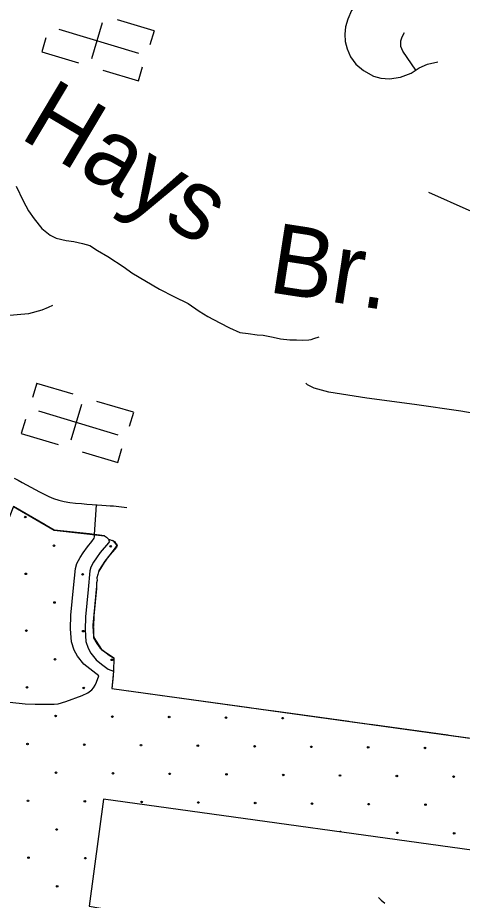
# Model space of a CAD drawing. Extents: x 1788175 to 1969470, y 584502 to 738744.
# Drawn here: x 1808663 to 1811675, y 693983 to 699962 of the extents above; entities that cross this region are included whole.
import ezdxf

# ---------------------------------------------------------------- set-up
doc = ezdxf.new("R2010")
doc.units = 0
for name, color, linetype in [('DESIGN - DRAINAGE - Bridges and Cross Drains Size Text', 7, 'Continuous'), ('DESIGN - EROSION CONTROL - Devices', 7, 'Continuous'), ('DESIGN - SCRATCH - User 1', 7, 'Continuous'), ('DESIGN - TRANSPORTATION - Text', 7, 'Continuous'), ('DESIGN - UTILITIES - Cable (Underground) with Text', 7, 'Continuous'), ('SURVEY - DRAINAGE - Area Shapes', 7, 'Continuous'), ('SURVEY - TRANSPORTATION - Roads', 7, 'Continuous'), ('SURVEY - VEGETATION - Features with Text', 7, 'Continuous')]:
    doc.layers.add(name, color=color, linetype=linetype)

msp = doc.modelspace()

# ---------------------------------------------------------------- linework, layer by layer
at = {"layer": 'DESIGN - EROSION CONTROL - Devices'}
for centre in [(1808714.5, 696579.3), (1808908.7, 696385.1), (1809293.2, 696381.4), (1808718.3, 696194.7), (1809102.8, 696191), (1808912.4, 696000.6), (1808722, 695810.2), (1809106.6, 695806.4), (1808916.1, 695616), (1809300.7, 695612.3), (1808725.7, 695425.6), (1809110.3, 695421.9), (1808919.9, 695231.5), (1809304.4, 695227.7), (1809689, 695224), (1810073.5, 695220.3), (1810458.1, 695216.5), (1808729.5, 695041.1), (1809114, 695037.3), (1809498.6, 695033.6), (1809883.1, 695029.9), (1810267.7, 695026.1), (1810652.2, 695022.4), (1811036.8, 695018.7), (1811421.3, 695014.9), (1808923.6, 694846.9), (1809308.2, 694843.2), (1809692.7, 694839.5), (1810077.3, 694835.7), (1810461.8, 694832), (1810846.4, 694828.3), (1811230.9, 694824.5), (1811615.5, 694820.8), (1808733.2, 694656.5), (1809117.8, 694652.8), (1809502.3, 694649.1), (1809886.9, 694645.3), (1810271.4, 694641.6), (1810656, 694637.9), (1811040.5, 694634.1), (1811425.1, 694630.4), (1808927.3, 694462.4), (1811234.7, 694440), (1811619.2, 694436.2), (1808736.9, 694272), (1809121.5, 694268.2), (1808931.1, 694077.8)]:
    msp.add_circle(centre, 5.28, dxfattribs=at)
msp.add_arc((1810850.1, 694443.7), 5.28, 22.09049, 142.12503, dxfattribs=at)
at = {"layer": 'DESIGN - SCRATCH - User 1'}
msp.add_line((1809300.4, 695418.4), (1812216, 695014.2), dxfattribs=at)
for points in [[(1808634.9, 696650.8), (1808910.5, 696490.9), (1809252, 696452.6), (1809265.6, 696444), (1809271.3, 696436.7), (1809279, 696428.4), (1809310, 696418.8), (1809334.8, 696385.8), (1809290.2, 696326.3), (1809253.9, 696280.1), (1809212.6, 696217.3), (1809206, 696190.9), (1809199.4, 696167.8), (1809201.1, 696149.6), (1809197.8, 696133.1), (1809197.8, 696110), (1809172.8, 695846.1), (1809174.7, 695797.8), (1809178, 695763.1), (1809194.5, 695738.3), (1809230.8, 695682.2), (1809315, 695624.4), (1809313.4, 695534.8), (1809300.4, 695418.4)], [(1813756.4, 695152.5), (1812898.1, 695247.4), (1812680, 694178.7), (1812113, 694271.3), (1809243.5, 694669.1)], [(1809243.5, 694669.1), (1809148.5, 693942.8), (1810462, 693717.7)]]:
    msp.add_lwpolyline(points, dxfattribs=at)
at = {"layer": 'DESIGN - TRANSPORTATION - Text'}
for points in [[(1808652.9, 698820.6), (1808701.3, 698721.7), (1808736.1, 698653.1), (1808775.3, 698598.4), (1808826.2, 698533.5), (1808883.4, 698488.6), (1808923.1, 698467.9), (1808990.8, 698452.9), (1809044.7, 698446.1), (1809102.5, 698433.2), (1809152.2, 698418.5), (1809203.7, 698385.6), (1809273, 698344.5), (1809383.8, 698272.8), (1809437.1, 698233.9), (1809623.3, 698122.9), (1809720.4, 698073.4), (1809817.6, 698025.9), (1809892.8, 697974.7), (1809950.2, 697937.8), (1810033.4, 697894.5), (1810098.9, 697861.4), (1810168.3, 697830.3), (1810224.2, 697823.5)], [(1810224.2, 697823.5), (1810286, 697814.6), (1810326, 697812), (1810393.7, 697798.9), (1810443.5, 697786.2), (1810507.4, 697779.2), (1810551.3, 697778.6), (1810595.3, 697777.9), (1810635.3, 697779.3), (1810651.4, 697783.1), (1810669.4, 697788.8), (1810705.6, 697800.3)], [(1811106.1, 694001.8), (1811124.1, 693983.8), (1811150, 693963.8)]]:
    msp.add_lwpolyline(points, dxfattribs=at)
at = {"layer": 'DESIGN - UTILITIES - Cable (Underground) with Text'}
for p, q in [((1809235.2, 699927.2), (1809162.4, 699684.3)), ((1809586.9, 699873.9), (1809339.6, 699948.1)), ((1809586.8, 699873.8), (1809558.2, 699778.5)), ((1808854.9, 699825.6), (1808826.5, 699730.7)), ((1808826.3, 699730.2), (1809076.1, 699655.2)), ((1809239.8, 699606.1), (1809480.7, 699533.8)), ((1809480.7, 699534), (1809508.9, 699628)), ((1808792.9, 697485.1), (1808764.3, 697389.5)), ((1809038.8, 697411.2), (1808792.9, 697485)), ((1809095.7, 697341.9), (1809022.8, 697099)), ((1809447.3, 697288.6), (1809200.1, 697362.8)), ((1809447.3, 697288.5), (1809418.7, 697193.2)), ((1808715.4, 697240.3), (1808686.9, 697145.4)), ((1808686.7, 697144.8), (1808936.6, 697069.9)), ((1809341.2, 696948.7), (1809369.4, 697042.7)), ((1809100.3, 697020.8), (1809341.2, 696948.5))]:
    msp.add_line(p, q, dxfattribs=at)
for points in [[(1808942.8, 699884.1), (1809482.1, 699722.3)], [(1808803.3, 697298.8), (1809342.6, 697137)]]:
    msp.add_lwpolyline(points, dxfattribs=at)
at = {"layer": 'SURVEY - DRAINAGE - Area Shapes'}
for points in [[(1809213.8, 695503.8), (1809152.5, 695550.4), (1809110.4, 695583.1), (1809069.1, 695636.7), (1809046.7, 695677.5), (1809026.9, 695733.7), (1809021.8, 695820.9), (1809023.7, 695913.7), (1809041.9, 696100.7), (1809053.8, 696230.8), (1809063.7, 696265.5), (1809085.9, 696305.4), (1809106.6, 696336.8), (1809135.1, 696377.2), (1809165.7, 696413.1), (1809180.4, 696435.8), (1809183.8, 696445.1), (1809184.7, 696461.3)], [(1808609.4, 695325.1), (1808713.5, 695315), (1808781.6, 695311.6), (1808877.4, 695310.6), (1808910.6, 695311.6), (1808937.9, 695315), (1808989.8, 695329.1), (1809100.3, 695371.2), (1809137.7, 695389.5), (1809164.7, 695409.5), (1809177, 695423.1), (1809187.8, 695439.9), (1809198.1, 695460.9), (1809213.8, 695503.8)]]:
    msp.add_lwpolyline(points, dxfattribs=at)
at = {"layer": 'SURVEY - TRANSPORTATION - Roads'}
for points in [[(1811071.3, 700181.8), (1810976.1, 700077.9), (1810923.3, 700011.8), (1810898.9, 699950.9), (1810883.6, 699901.1), (1810878.6, 699850.3), (1810881.6, 699800.5), (1810893.8, 699750.8), (1810917.2, 699697.9), (1810952.7, 699647.2), (1811004.5, 699603.5), (1811072.6, 699566.9), (1811123.4, 699552.7), (1811181.3, 699548.6), (1811255.4, 699558.8), (1811327.5, 699586.2), (1811382.4, 699622.8), (1811438.3, 699647.2), (1811509.4, 699662.4)], [(1811359.4, 699607.5), (1811272.7, 699734.5), (1811258.5, 699766), (1811257.5, 699782.3), (1811257.5, 699804.6), (1811266.6, 699832), (1811282.8, 699862.5)], [(1813328.9, 698762.3), (1813254, 698776.3), (1813216.2, 698782.8), (1813195.3, 698787.7), (1813154.3, 698787.8), (1813124.2, 698780.2), (1813080, 698770.8), (1813039.8, 698753.4), (1812977, 698702.2), (1812954.7, 698682.5), (1812914.2, 698653.1), (1812884, 698635.5), (1812825.9, 698617.9), (1812713.7, 698612), (1812481.9, 698623.4), (1812152, 698618.3), (1811948.5, 698623.8), (1811864.3, 698626.6), (1811836.3, 698627), (1811800.4, 698633.6), (1811768.5, 698638), (1811720.8, 698654.8), (1811448.9, 698777)], [(1807689.3, 698161.9), (1807758.9, 698081.6), (1807791, 698054.8), (1807828.5, 698022.6), (1807876.6, 697995.9), (1807919.4, 697990.5), (1808042.5, 697979.8), (1808224.5, 697963.7), (1808356, 697957.8), (1808454.6, 697947.7), (1808609.8, 697947.7), (1808684.7, 697953), (1808738.3, 697958.4), (1808828.2, 697983), (1808872.1, 698001.2), (1808901.2, 698014.8)], [(1812157.3, 697211.5), (1811664.8, 697297.1), (1811351.1, 697341.4), (1811027.4, 697383.6), (1810771.6, 697425.9), (1810671.7, 697451.9), (1810625.8, 697476), (1810615, 697486.8)], [(1808639.3, 696842), (1808666.7, 696828.3), (1808694.6, 696813.2), (1808722.9, 696797.5), (1808751.6, 696781.5), (1808780.8, 696765.4), (1808810.7, 696749.4), (1808841.7, 696733.3), (1808873.4, 696717.8), (1808906.5, 696704), (1808941.4, 696692.6), (1808977.7, 696684.1), (1809016.1, 696677.2), (1809055.3, 696672.9), (1809094.7, 696670), (1809132.5, 696667.2), (1809168.2, 696664.7), (1809201.8, 696662.6), (1809233.4, 696660.4), (1809262.7, 696658.5), (1809289.4, 696656.1), (1809312.8, 696654.2), (1809402.9, 696645)], [(1809184.7, 696461.3), (1809196.6, 696662.4)]]:
    msp.add_lwpolyline(points, dxfattribs=at)
at = {"layer": 'SURVEY - VEGETATION - Features with Text'}
for points in [[(1809252, 696452.6), (1809149.2, 696465.1), (1808910.5, 696490.9), (1808634.9, 696650.8), (1808576.4, 696501.3), (1808412, 696543.3), (1808425.9, 696634.7), (1808140.1, 696696), (1807916.5, 695115.5), (1808539.5, 695069.6)], [(1808849.6, 696526.2), (1808634.9, 696650.8), (1808629.2, 696636)], [(1809252, 696452.6), (1809149.2, 696465.1), (1808989.7, 696482.3)], [(1809252, 696452.6), (1809265.6, 696444), (1809271.3, 696436.7), (1809279, 696428.4), (1809281.6, 696420.3), (1809284.4, 696415.2), (1809279, 696405.4), (1809223, 696339.8), (1809196.4, 696301.9), (1809177.1, 696272.8), (1809158.6, 696239.6), (1809151.5, 696214.9), (1809140.1, 696089.3), (1809122.1, 695904.1), (1809120.2, 695815.2), (1809124.9, 695736.9), (1809140.9, 695691.2), (1809159.5, 695657.4), (1809194.6, 695611.9), (1809231.4, 695583.3), (1809276, 695549.4), (1809313.4, 695534.8), (1809300.4, 695418.4)], [(1809304.8, 696422.8), (1809318.4, 696414.2), (1809324.1, 696407), (1809331.8, 696398.7), (1809334.4, 696390.6), (1809337.2, 696385.4), (1809331.8, 696375.7), (1809275.9, 696310.1), (1809249.2, 696272.2), (1809229.9, 696243), (1809213.2, 696213)], [(1809196.7, 696101.3), (1809196.2, 696095.9), (1809178.2, 695910.7), (1809176.7, 695838.2)], [(1809176.7, 695831.6), (1809176.4, 695815.2), (1809177.4, 695762.1), (1809199.4, 695721.8), (1809222.5, 695690.4), (1809281.9, 695644.2), (1809313.3, 695624.4)], [(1809309.9, 695503.1), (1809300.4, 695418.4)], [(1809300.4, 695418.4), (1812216, 695014.2)], [(1809300.4, 695418.4), (1809561.9, 695382.1)], [(1809710.5, 695361.5), (1809972, 695325.3)], [(1809972, 695325.3), (1810233.5, 695289)], [(1810382.1, 695268.4), (1810643.6, 695232.2)], [(1810643.6, 695232.2), (1810905.1, 695195.9)], [(1811053.6, 695175.3), (1811315.1, 695139.1)], [(1811315.1, 695139.1), (1811576.6, 695102.8)]]:
    msp.add_lwpolyline(points, dxfattribs=at)

# ---------------------------------------------------------------- texts
at = {"layer": 'DESIGN - DRAINAGE - Bridges and Cross Drains Size Text'}
for s, rotation, p in [('Hays', 329.20099, (1808667.1, 699152.9)), ('Br.', 351.23113, (1810350.6, 698104.5))]:
    msp.add_text(s, height=475, rotation=rotation, dxfattribs=at).set_placement(p)

doc.saveas('drawing.dxf')
